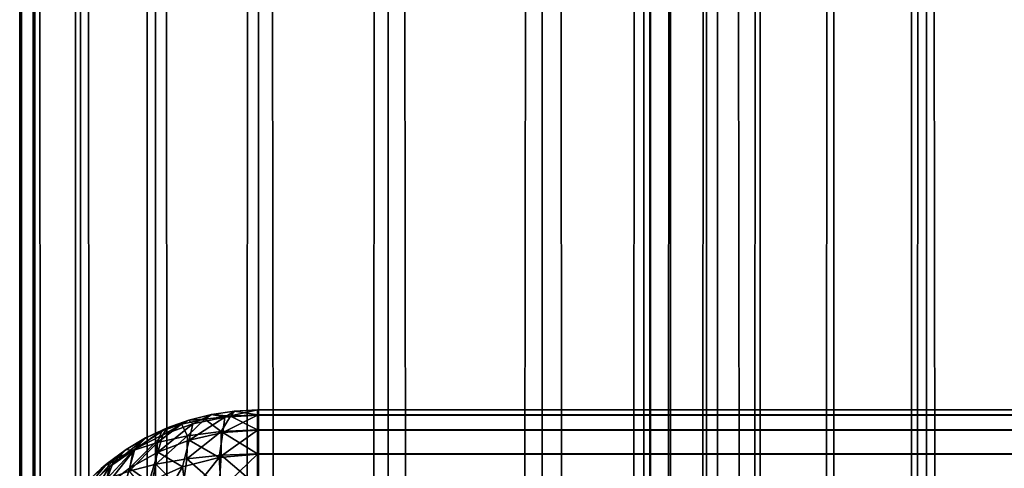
# Model space of a CAD drawing. Extents: x -265 to 265, y 0 to 1307.
# Tile 320 of 436: x -265 to -256.72, y 1154.51 to 1158.28. Entities that reach past the tile are written whole.
import ezdxf

# ---------------------------------------------------------------- set-up
doc = ezdxf.new("R2010")
doc.units = 0
doc.header["$LTSCALE"] = 65.185185
for name, color, linetype in [('102', 7, 'CONTINUOUS'), ('103', 7, 'CONTINUOUS'), ('105', 7, 'CONTINUOUS'), ('114', 7, 'CONTINUOUS'), ('119', 7, 'CONTINUOUS'), ('3', 7, 'CONTINUOUS'), ('4', 7, 'CONTINUOUS'), ('96', 7, 'CONTINUOUS')]:
    doc.layers.add(name, color=color, linetype=linetype)

msp = doc.modelspace()

# ---------------------------------------------------------------- linework, layer by layer
at = {"layer": '102', "color": 7, "linetype": 'CONTINUOUS'}
for points in [[(-263, 1155, 23.3), (-263, 1154.9578, 23.6764), (263, 1155, 23.3), (-263, 1155, 23.3)], [(263, 1155, 23.3), (-263, 1154.9578, 23.6764), (263, 1154.9574, 23.6783), (263, 1155, 23.3)], [(-263, 1154.9578, 23.6764), (-263, 1154.8323, 24.0362), (263, 1154.9574, 23.6783), (-263, 1154.9578, 23.6764)], [(263, 1154.9574, 23.6783), (-263, 1154.8323, 24.0362), (263, 1154.8315, 24.0379), (263, 1154.9574, 23.6783)], [(-263, 1154.8323, 24.0362), (-263, 1154.6298, 24.359), (263, 1154.8315, 24.0379), (-263, 1154.8323, 24.0362)], [(263, 1154.8315, 24.0379), (-263, 1154.6298, 24.359), (263, 1154.6286, 24.3605), (263, 1154.8315, 24.0379)], [(-263, 1154.6298, 24.359), (-263, 1154.3605, 24.6286), (263, 1154.6286, 24.3605), (-263, 1154.6298, 24.359)], [(263, 1154.6286, 24.3605), (-263, 1154.3605, 24.6286), (263, 1154.359, 24.6298), (263, 1154.6286, 24.3605)]]:
    msp.add_3dface(points, dxfattribs=at)
at = {"layer": '103', "color": 7, "linetype": 'CONTINUOUS'}
for points in [[(263, 1155, 16.7), (-263, 1155, 16.7), (263, 1155, 23.3), (263, 1155, 16.7)], [(-263, 1155, 16.7), (-263, 1155, 23.3), (263, 1155, 23.3), (-263, 1155, 16.7)]]:
    msp.add_3dface(points, dxfattribs=at)
at = {"layer": '105', "color": 7, "linetype": 'CONTINUOUS'}
for points in [[(-263.1946, 1154.9905, 16.7014), (-263.3875, 1154.9621, 16.7057), (-263.1946, 1154.9905, 23.2986), (-263.1946, 1154.9905, 16.7014)], [(-263.1946, 1154.9905, 23.2986), (-263.3875, 1154.9621, 16.7057), (-263.3875, 1154.9621, 23.2943), (-263.1946, 1154.9905, 23.2986)], [(-263, 1155, 23.3), (-263, 1155, 16.7), (-263.1946, 1154.9905, 16.7014), (-263, 1155, 23.3)], [(-263, 1155, 23.3), (-263.1946, 1154.9905, 16.7014), (-263.1946, 1154.9905, 23.2986), (-263, 1155, 23.3)], [(-263.5768, 1154.915, 16.7127), (-263.7608, 1154.8496, 16.7226), (-263.5768, 1154.915, 23.2873), (-263.5768, 1154.915, 16.7127)], [(-263.5768, 1154.915, 23.2873), (-263.7608, 1154.8496, 16.7226), (-263.7608, 1154.8496, 23.2774), (-263.5768, 1154.915, 23.2873)], [(-263.3875, 1154.9621, 16.7057), (-263.5768, 1154.915, 16.7127), (-263.3875, 1154.9621, 23.2943), (-263.3875, 1154.9621, 16.7057)], [(-263.3875, 1154.9621, 23.2943), (-263.5768, 1154.915, 16.7127), (-263.5768, 1154.915, 23.2873), (-263.3875, 1154.9621, 23.2943)], [(-263.7608, 1154.8496, 16.7226), (-263.9377, 1154.7666, 16.735), (-263.7608, 1154.8496, 23.2774), (-263.7608, 1154.8496, 16.7226)], [(-263.7608, 1154.8496, 23.2774), (-263.9377, 1154.7666, 16.735), (-263.9377, 1154.7666, 23.265), (-263.7608, 1154.8496, 23.2774)], [(-263.9377, 1154.7666, 16.735), (-264.1058, 1154.6665, 16.75), (-263.9377, 1154.7666, 23.265), (-263.9377, 1154.7666, 16.735)], [(-263.9377, 1154.7666, 23.265), (-264.1058, 1154.6665, 16.75), (-263.9409, 1154.7649, 23.2647), (-263.9377, 1154.7666, 23.265)], [(-263.9409, 1154.7649, 23.2647), (-264.1058, 1154.6665, 16.75), (-264.1058, 1154.6665, 23.25), (-263.9409, 1154.7649, 23.2647)], [(-264.1058, 1154.6665, 16.75), (-264.2635, 1154.5503, 16.7674), (-264.1058, 1154.6665, 23.25), (-264.1058, 1154.6665, 16.75)], [(-264.1058, 1154.6665, 23.25), (-264.2635, 1154.5503, 16.7674), (-264.2635, 1154.5503, 23.2325), (-264.1058, 1154.6665, 23.25)], [(-264.2635, 1154.5503, 16.7674), (-264.4093, 1154.4191, 16.7871), (-264.2635, 1154.5503, 23.2325), (-264.2635, 1154.5503, 16.7674)], [(-264.2635, 1154.5503, 23.2325), (-264.4093, 1154.4191, 16.7871), (-264.3149, 1154.507, 23.2261), (-264.2635, 1154.5503, 23.2325)]]:
    msp.add_3dface(points, dxfattribs=at)
at = {"layer": '114', "color": 7, "linetype": 'CONTINUOUS'}
for points in [[(-263.3875, 1154.9621, 16.7057), (-263.1946, 1154.9905, 16.7014), (-263.2755, 1154.9384, 16.3264), (-263.3875, 1154.9621, 16.7057)], [(-263, 1155, 16.7), (-263, 1154.9574, 16.3217), (-263.2755, 1154.9384, 16.3264), (-263, 1155, 16.7)], [(-263.1946, 1154.9905, 16.7014), (-263, 1155, 16.7), (-263.2755, 1154.9384, 16.3264), (-263.1946, 1154.9905, 16.7014)], [(-263.7608, 1154.8496, 16.7226), (-263.5768, 1154.915, 16.7127), (-263.7974, 1154.7919, 16.3615), (-263.7608, 1154.8496, 16.7226)], [(-263.7974, 1154.7919, 16.3615), (-263.5768, 1154.915, 16.7127), (-263.5435, 1154.8824, 16.3401), (-263.7974, 1154.7919, 16.3615)], [(-263.5768, 1154.915, 16.7127), (-263.3875, 1154.9621, 16.7057), (-263.5435, 1154.8824, 16.3401), (-263.5768, 1154.915, 16.7127)], [(-263.5435, 1154.8824, 16.3401), (-263.2755, 1154.9384, 16.3264), (-263.5741, 1154.7468, 15.9881), (-263.5435, 1154.8824, 16.3401)], [(-263.5741, 1154.7468, 15.9881), (-263.2755, 1154.9384, 16.3264), (-263.2922, 1154.81, 15.9688), (-263.5741, 1154.7468, 15.9881)], [(-263.5435, 1154.8824, 16.3401), (-263.3875, 1154.9621, 16.7057), (-263.2755, 1154.9384, 16.3264), (-263.5435, 1154.8824, 16.3401)], [(-263, 1154.9574, 16.3217), (-263, 1154.8315, 15.9621), (-263.2922, 1154.81, 15.9688), (-263, 1154.9574, 16.3217)], [(-263.2755, 1154.9384, 16.3264), (-263, 1154.9574, 16.3217), (-263.2922, 1154.81, 15.9688), (-263.2755, 1154.9384, 16.3264)], [(-263.9377, 1154.7666, 16.735), (-263.7608, 1154.8496, 16.7226), (-264.0322, 1154.6705, 16.3888), (-263.9377, 1154.7666, 16.735)], [(-264.0322, 1154.6705, 16.3888), (-263.7608, 1154.8496, 16.7226), (-263.7974, 1154.7919, 16.3615), (-264.0322, 1154.6705, 16.3888)], [(-263.7974, 1154.7919, 16.3615), (-263.5435, 1154.8824, 16.3401), (-263.8373, 1154.6457, 16.018), (-263.7974, 1154.7919, 16.3615)], [(-263.8373, 1154.6457, 16.018), (-263.5435, 1154.8824, 16.3401), (-263.5741, 1154.7468, 15.9881), (-263.8373, 1154.6457, 16.018)], [(-263, 1154.8315, 15.9621), (-263, 1154.6286, 15.6395), (-263.323, 1154.6013, 15.6493), (-263, 1154.8315, 15.9621)], [(-263.2922, 1154.81, 15.9688), (-263, 1154.8315, 15.9621), (-263.323, 1154.6013, 15.6493), (-263.2922, 1154.81, 15.9688)], [(-264.1058, 1154.6665, 16.75), (-263.9377, 1154.7666, 16.735), (-264.2443, 1154.5221, 16.4206), (-264.1058, 1154.6665, 16.75)], [(-264.2443, 1154.5221, 16.4206), (-263.9377, 1154.7666, 16.735), (-264.0322, 1154.6705, 16.3888), (-264.2443, 1154.5221, 16.4206)], [(-264.0322, 1154.6705, 16.3888), (-263.7974, 1154.7919, 16.3615), (-264.0756, 1154.512, 16.0557), (-264.0322, 1154.6705, 16.3888)], [(-264.0756, 1154.512, 16.0557), (-263.7974, 1154.7919, 16.3615), (-263.8373, 1154.6457, 16.018), (-264.0756, 1154.512, 16.0557)], [(-263.8373, 1154.6457, 16.018), (-263.5741, 1154.7468, 15.9881), (-263.6306, 1154.5218, 15.6775), (-263.8373, 1154.6457, 16.018)], [(-263.6306, 1154.5218, 15.6775), (-263.5741, 1154.7468, 15.9881), (-263.323, 1154.6013, 15.6493), (-263.6306, 1154.5218, 15.6775)], [(-263.5741, 1154.7468, 15.9881), (-263.2922, 1154.81, 15.9688), (-263.323, 1154.6013, 15.6493), (-263.5741, 1154.7468, 15.9881)], [(-264.2443, 1154.5221, 16.4206), (-264.0322, 1154.6705, 16.3888), (-264.285, 1154.3514, 16.0984), (-264.2443, 1154.5221, 16.4206)], [(-264.285, 1154.3514, 16.0984), (-264.0322, 1154.6705, 16.3888), (-264.0756, 1154.512, 16.0557), (-264.285, 1154.3514, 16.0984)], [(-264.2635, 1154.5503, 16.7674), (-264.1058, 1154.6665, 16.75), (-264.2443, 1154.5221, 16.4206), (-264.2635, 1154.5503, 16.7674)], [(-264.0756, 1154.512, 16.0557), (-263.8373, 1154.6457, 16.018), (-263.9102, 1154.3964, 15.7202), (-264.0756, 1154.512, 16.0557)], [(-263.9102, 1154.3964, 15.7202), (-263.8373, 1154.6457, 16.018), (-263.6306, 1154.5218, 15.6775), (-263.9102, 1154.3964, 15.7202)], [(-263.6306, 1154.5218, 15.6775), (-263.323, 1154.6013, 15.6493), (-263.5931, 1154.2575, 15.4107), (-263.6306, 1154.5218, 15.6775)], [(-263.5931, 1154.2575, 15.4107), (-263.323, 1154.6013, 15.6493), (-263.3041, 1154.3331, 15.3807), (-263.5931, 1154.2575, 15.4107)], [(-263.323, 1154.6013, 15.6493), (-263, 1154.6286, 15.6395), (-263.3041, 1154.3331, 15.3807), (-263.323, 1154.6013, 15.6493)], [(-263, 1154.6286, 15.6395), (-263, 1154.359, 15.3702), (-263.3041, 1154.3331, 15.3807), (-263, 1154.6286, 15.6395)], [(-264.4315, 1154.3509, 16.4554), (-264.2443, 1154.5221, 16.4206), (-264.4638, 1154.1692, 16.1439), (-264.4315, 1154.3509, 16.4554)], [(-264.4638, 1154.1692, 16.1439), (-264.2443, 1154.5221, 16.4206), (-264.285, 1154.3514, 16.0984), (-264.4638, 1154.1692, 16.1439)], [(-264.4093, 1154.4191, 16.7871), (-264.2635, 1154.5503, 16.7674), (-264.4315, 1154.3509, 16.4554), (-264.4093, 1154.4191, 16.7871)], [(-264.4315, 1154.3509, 16.4554), (-264.2635, 1154.5503, 16.7674), (-264.2443, 1154.5221, 16.4206), (-264.4315, 1154.3509, 16.4554)], [(-264.285, 1154.3514, 16.0984), (-264.0756, 1154.512, 16.0557), (-264.1535, 1154.2336, 15.7728), (-264.285, 1154.3514, 16.0984)], [(-264.1535, 1154.2336, 15.7728), (-264.0756, 1154.512, 16.0557), (-263.9102, 1154.3964, 15.7202), (-264.1535, 1154.2336, 15.7728)], [(-263.9102, 1154.3964, 15.7202), (-263.6306, 1154.5218, 15.6775), (-263.8542, 1154.1385, 15.4566), (-263.9102, 1154.3964, 15.7202)], [(-263.8542, 1154.1385, 15.4566), (-263.6306, 1154.5218, 15.6775), (-263.5931, 1154.2575, 15.4107), (-263.8542, 1154.1385, 15.4566)]]:
    msp.add_3dface(points, dxfattribs=at)
at = {"layer": '119', "color": 7, "linetype": 'CONTINUOUS'}
for points in [[(-263.1946, 1154.9905, 23.2986), (-263.3875, 1154.9621, 23.2943), (-263.227, 1154.9485, 23.6574), (-263.1946, 1154.9905, 23.2986)], [(-263, 1154.9578, 23.6764), (-263.1946, 1154.9905, 23.2986), (-263.227, 1154.9485, 23.6574), (-263, 1154.9578, 23.6764)], [(-263, 1154.9578, 23.6764), (-263, 1155, 23.3), (-263.1946, 1154.9905, 23.2986), (-263, 1154.9578, 23.6764)], [(-263.5768, 1154.915, 23.2873), (-263.7608, 1154.8496, 23.2774), (-263.6378, 1154.8794, 23.5136), (-263.5768, 1154.915, 23.2873)], [(-263.5768, 1154.915, 23.2873), (-263.6378, 1154.8794, 23.5136), (-263.4428, 1154.9214, 23.6017), (-263.5768, 1154.915, 23.2873)], [(-263.6378, 1154.8794, 23.5136), (-263.5898, 1154.7823, 23.9226), (-263.4428, 1154.9214, 23.6017), (-263.6378, 1154.8794, 23.5136)], [(-263.5898, 1154.7823, 23.9226), (-263.3046, 1154.8193, 24.007), (-263.4428, 1154.9214, 23.6017), (-263.5898, 1154.7823, 23.9226)], [(-263.3875, 1154.9621, 23.2943), (-263.5768, 1154.915, 23.2873), (-263.4428, 1154.9214, 23.6017), (-263.3875, 1154.9621, 23.2943)], [(-263.3875, 1154.9621, 23.2943), (-263.4428, 1154.9214, 23.6017), (-263.227, 1154.9485, 23.6574), (-263.3875, 1154.9621, 23.2943)], [(-263.4428, 1154.9214, 23.6017), (-263.3046, 1154.8193, 24.007), (-263.227, 1154.9485, 23.6574), (-263.4428, 1154.9214, 23.6017)], [(-263.3046, 1154.8193, 24.007), (-263, 1154.8323, 24.0362), (-263.227, 1154.9485, 23.6574), (-263.3046, 1154.8193, 24.007)], [(-263, 1154.8323, 24.0362), (-263, 1154.9578, 23.6764), (-263.227, 1154.9485, 23.6574), (-263, 1154.8323, 24.0362)], [(-263.9409, 1154.7649, 23.2647), (-264.0467, 1154.6579, 23.6241), (-263.8052, 1154.8259, 23.3991), (-263.9409, 1154.7649, 23.2647)], [(-264.0467, 1154.6579, 23.6241), (-263.8404, 1154.7263, 23.7912), (-263.8052, 1154.8259, 23.3991), (-264.0467, 1154.6579, 23.6241)], [(-263.9377, 1154.7666, 23.265), (-263.9409, 1154.7649, 23.2647), (-263.8052, 1154.8259, 23.3991), (-263.9377, 1154.7666, 23.265)], [(-263.7608, 1154.8496, 23.2774), (-263.9377, 1154.7666, 23.265), (-263.8052, 1154.8259, 23.3991), (-263.7608, 1154.8496, 23.2774)], [(-263.8404, 1154.7263, 23.7912), (-263.5898, 1154.7823, 23.9226), (-263.6378, 1154.8794, 23.5136), (-263.8404, 1154.7263, 23.7912)], [(-263.8052, 1154.8259, 23.3991), (-263.8404, 1154.7263, 23.7912), (-263.6378, 1154.8794, 23.5136), (-263.8052, 1154.8259, 23.3991)], [(-263.7608, 1154.8496, 23.2774), (-263.8052, 1154.8259, 23.3991), (-263.6378, 1154.8794, 23.5136), (-263.7608, 1154.8496, 23.2774)], [(-263, 1154.6298, 24.359), (-263, 1154.8323, 24.0362), (-263.3046, 1154.8193, 24.007), (-263, 1154.6298, 24.359)], [(-263.9409, 1154.7649, 23.2647), (-264.1058, 1154.6665, 23.25), (-264.0467, 1154.6579, 23.6241), (-263.9409, 1154.7649, 23.2647)], [(-263.8542, 1154.5434, 24.1385), (-263.5931, 1154.5893, 24.2575), (-263.5898, 1154.7823, 23.9226), (-263.8542, 1154.5434, 24.1385)], [(-263.8404, 1154.7263, 23.7912), (-263.8542, 1154.5434, 24.1385), (-263.5898, 1154.7823, 23.9226), (-263.8404, 1154.7263, 23.7912)], [(-263.5931, 1154.5893, 24.2575), (-263.3041, 1154.6193, 24.3331), (-263.3046, 1154.8193, 24.007), (-263.5931, 1154.5893, 24.2575)], [(-263.5898, 1154.7823, 23.9226), (-263.5931, 1154.5893, 24.2575), (-263.3046, 1154.8193, 24.007), (-263.5898, 1154.7823, 23.9226)], [(-263.3041, 1154.6193, 24.3331), (-263, 1154.6298, 24.359), (-263.3046, 1154.8193, 24.007), (-263.3041, 1154.6193, 24.3331)], [(-264.2643, 1154.4232, 23.8042), (-264.0794, 1154.4865, 23.9844), (-264.0467, 1154.6579, 23.6241), (-264.2643, 1154.4232, 23.8042)], [(-264.205, 1154.583, 23.4327), (-264.2643, 1154.4232, 23.8042), (-264.0467, 1154.6579, 23.6241), (-264.205, 1154.583, 23.4327)], [(-264.1058, 1154.6665, 23.25), (-264.2635, 1154.5503, 23.2325), (-264.205, 1154.583, 23.4327), (-264.1058, 1154.6665, 23.25)], [(-264.1058, 1154.6665, 23.25), (-264.205, 1154.583, 23.4327), (-264.0467, 1154.6579, 23.6241), (-264.1058, 1154.6665, 23.25)], [(-264.0794, 1154.4865, 23.9844), (-263.8542, 1154.5434, 24.1385), (-263.8404, 1154.7263, 23.7912), (-264.0794, 1154.4865, 23.9844)], [(-264.0467, 1154.6579, 23.6241), (-264.0794, 1154.4865, 23.9844), (-263.8404, 1154.7263, 23.7912), (-264.0467, 1154.6579, 23.6241)], [(-264.3149, 1154.507, 23.2261), (-264.4082, 1154.3573, 23.6064), (-264.205, 1154.583, 23.4327), (-264.3149, 1154.507, 23.2261)], [(-264.4082, 1154.3573, 23.6064), (-264.2643, 1154.4232, 23.8042), (-264.205, 1154.583, 23.4327), (-264.4082, 1154.3573, 23.6064)], [(-264.2635, 1154.5503, 23.2325), (-264.3149, 1154.507, 23.2261), (-264.205, 1154.583, 23.4327), (-264.2635, 1154.5503, 23.2325)], [(-263.8542, 1154.5434, 24.1385), (-263.6306, 1154.3225, 24.5218), (-263.5931, 1154.5893, 24.2575), (-263.8542, 1154.5434, 24.1385)], [(-263.6306, 1154.3225, 24.5218), (-263.323, 1154.3507, 24.6013), (-263.5931, 1154.5893, 24.2575), (-263.6306, 1154.3225, 24.5218)], [(-263.5931, 1154.5893, 24.2575), (-263.323, 1154.3507, 24.6013), (-263.3041, 1154.6193, 24.3331), (-263.5931, 1154.5893, 24.2575)], [(-263.323, 1154.3507, 24.6013), (-263, 1154.3605, 24.6286), (-263.3041, 1154.6193, 24.3331), (-263.323, 1154.3507, 24.6013)], [(-263, 1154.3605, 24.6286), (-263, 1154.6298, 24.359), (-263.3041, 1154.6193, 24.3331), (-263, 1154.3605, 24.6286)], [(-264.0794, 1154.4865, 23.9844), (-263.9102, 1154.2798, 24.3964), (-263.8542, 1154.5434, 24.1385), (-264.0794, 1154.4865, 23.9844)], [(-263.9102, 1154.2798, 24.3964), (-263.6306, 1154.3225, 24.5218), (-263.8542, 1154.5434, 24.1385), (-263.9102, 1154.2798, 24.3964)]]:
    msp.add_3dface(points, dxfattribs=at)
at = {"layer": '3', "color": 7, "linetype": 'CONTINUOUS'}
for points in [[(-265, 1), (-264.8717, 1, 1.9579), (-265, 1299), (-265, 1)], [(-265, 1299), (-264.8717, 1, 1.9579), (-264.8717, 1299, 1.9579), (-265, 1299)], [(-264.8717, 1, 1.9579), (-264.4889, 1, 3.8823), (-264.8717, 1299, 1.9579), (-264.8717, 1, 1.9579)], [(-264.8717, 1299, 1.9579), (-264.4889, 1, 3.8823), (-264.4889, 1299, 3.8823), (-264.8717, 1299, 1.9579)], [(-264.4889, 1, 3.8823), (-263.8582, 1, 5.7403), (-264.4889, 1299, 3.8823), (-264.4889, 1, 3.8823)], [(-264.4889, 1299, 3.8823), (-263.8582, 1, 5.7403), (-263.8582, 1299, 5.7403), (-264.4889, 1299, 3.8823)], [(-263.8582, 1, 5.7403), (-262.9904, 1, 7.5), (-263.8582, 1299, 5.7403), (-263.8582, 1, 5.7403)], [(-263.8582, 1299, 5.7403), (-262.9904, 1, 7.5), (-262.9904, 1299, 7.5), (-263.8582, 1299, 5.7403)], [(-262.9904, 1, 7.5), (-261.9003, 1, 9.1314), (-262.9904, 1299, 7.5), (-262.9904, 1, 7.5)], [(-262.9904, 1299, 7.5), (-261.9003, 1, 9.1314), (-261.9003, 1299, 9.1314), (-262.9904, 1299, 7.5)], [(-261.9003, 1, 9.1314), (-260.6066, 1, 10.6066), (-261.9003, 1299, 9.1314), (-261.9003, 1, 9.1314)], [(-261.9003, 1299, 9.1314), (-260.6066, 1, 10.6066), (-260.6066, 1299, 10.6066), (-261.9003, 1299, 9.1314)], [(-260.6066, 1, 10.6066), (-259.1314, 1, 11.9003), (-260.6066, 1299, 10.6066), (-260.6066, 1, 10.6066)], [(-260.6066, 1299, 10.6066), (-259.1314, 1, 11.9003), (-259.1314, 1299, 11.9003), (-260.6066, 1299, 10.6066)], [(-259.1314, 1, 11.9003), (-257.5, 1, 12.9904), (-259.1314, 1299, 11.9003), (-259.1314, 1, 11.9003)], [(-259.1314, 1299, 11.9003), (-257.5, 1, 12.9904), (-257.5, 1299, 12.9904), (-259.1314, 1299, 11.9003)], [(-257.5, 1, 12.9904), (-255.7403, 1, 13.8582), (-257.5, 1299, 12.9904), (-257.5, 1, 12.9904)], [(-257.5, 1299, 12.9904), (-255.7403, 1, 13.8582), (-255.7403, 1299, 13.8582), (-257.5, 1299, 12.9904)]]:
    msp.add_3dface(points, dxfattribs=at)
at = {"layer": '4', "color": 7, "linetype": 'CONTINUOUS'}
for points in [[(-265, 1), (-265, 1299), (-264.8717, 1299, -1.9579), (-265, 1)], [(-264.8717, 1, -1.9579), (-265, 1), (-264.8717, 1299, -1.9579), (-264.8717, 1, -1.9579)], [(-264.4889, 1, -3.8823), (-264.8717, 1, -1.9579), (-264.4889, 1299, -3.8823), (-264.4889, 1, -3.8823)], [(-264.4889, 1299, -3.8823), (-264.8717, 1, -1.9579), (-264.8717, 1299, -1.9579), (-264.4889, 1299, -3.8823)], [(-263.8582, 1, -5.7403), (-264.4889, 1, -3.8823), (-263.8582, 1299, -5.7403), (-263.8582, 1, -5.7403)], [(-263.8582, 1299, -5.7403), (-264.4889, 1, -3.8823), (-264.4889, 1299, -3.8823), (-263.8582, 1299, -5.7403)], [(-262.9904, 1, -7.5), (-263.8582, 1, -5.7403), (-262.9904, 1299, -7.5), (-262.9904, 1, -7.5)], [(-262.9904, 1299, -7.5), (-263.8582, 1, -5.7403), (-263.8582, 1299, -5.7403), (-262.9904, 1299, -7.5)], [(-261.9003, 1, -9.1314), (-262.9904, 1, -7.5), (-261.9003, 1299, -9.1314), (-261.9003, 1, -9.1314)], [(-261.9003, 1299, -9.1314), (-262.9904, 1, -7.5), (-262.9904, 1299, -7.5), (-261.9003, 1299, -9.1314)], [(-260.6066, 1, -10.6066), (-261.9003, 1, -9.1314), (-260.6066, 1299, -10.6066), (-260.6066, 1, -10.6066)], [(-260.6066, 1299, -10.6066), (-261.9003, 1, -9.1314), (-261.9003, 1299, -9.1314), (-260.6066, 1299, -10.6066)], [(-260.6066, 1, -10.6066), (-260.6066, 1299, -10.6066), (-259.75, 1280, -11.399), (-260.6066, 1, -10.6066)], [(-260.6066, 1, -10.6066), (-259.75, 1280, -11.399), (-259.75, 20, -11.399), (-260.6066, 1, -10.6066)], [(-259.75, 1280, -11.399), (-259.6951, 1278.9667, -11.4457), (-259.75, 20, -11.399), (-259.75, 1280, -11.399)], [(-259.75, 20, -11.399), (-259.6951, 1278.9667, -11.4457), (-259.6951, 21.0332, -11.4457), (-259.75, 20, -11.399)], [(-259.6951, 1278.9667, -11.4457), (-259.525, 1277.9175, -11.5877), (-259.6951, 21.0332, -11.4457), (-259.6951, 1278.9667, -11.4457)], [(-259.6951, 21.0332, -11.4457), (-259.525, 1277.9175, -11.5877), (-259.525, 22.0825, -11.5877), (-259.6951, 21.0332, -11.4457)], [(-259.525, 1277.9175, -11.5877), (-259.2244, 1276.8419, -11.8284), (-259.525, 22.0825, -11.5877), (-259.525, 1277.9175, -11.5877)], [(-259.525, 22.0825, -11.5877), (-259.2244, 1276.8419, -11.8284), (-259.2244, 23.158, -11.8284), (-259.525, 22.0825, -11.5877)], [(-259.2244, 1276.8419, -11.8284), (-258.7723, 1275.7445, -12.1674), (-259.2244, 23.158, -11.8284), (-259.2244, 1276.8419, -11.8284)], [(-259.2244, 23.158, -11.8284), (-258.7723, 1275.7445, -12.1674), (-258.7723, 24.2554, -12.1674), (-259.2244, 23.158, -11.8284)], [(-258.7723, 1275.7445, -12.1674), (-258.1533, 1274.6533, -12.5906), (-258.7723, 24.2554, -12.1674), (-258.7723, 1275.7445, -12.1674)], [(-258.7723, 24.2554, -12.1674), (-258.1533, 1274.6533, -12.5906), (-258.1533, 25.3466, -12.5906), (-258.7723, 24.2554, -12.1674)], [(-258.1533, 1274.6533, -12.5906), (-257.3737, 1273.621, -13.0625), (-258.1533, 25.3466, -12.5906), (-258.1533, 1274.6533, -12.5906)], [(-258.1533, 25.3466, -12.5906), (-257.3737, 1273.621, -13.0625), (-257.3737, 26.379, -13.0625), (-258.1533, 25.3466, -12.5906)], [(-257.3737, 1273.621, -13.0625), (-256.4613, 1272.6984, -13.537), (-257.3737, 26.379, -13.0625), (-257.3737, 1273.621, -13.0625)], [(-257.3737, 26.379, -13.0625), (-256.4613, 1272.6984, -13.537), (-256.4613, 27.3016, -13.537), (-257.3737, 26.379, -13.0625)]]:
    msp.add_3dface(points, dxfattribs=at)
at = {"layer": '96', "color": 7, "linetype": 'CONTINUOUS'}
for points in [[(-263, 1154.9574, 16.3217), (-263, 1155, 16.7), (263, 1154.9578, 16.3236), (-263, 1154.9574, 16.3217)], [(263, 1154.9578, 16.3236), (-263, 1155, 16.7), (263, 1155, 16.7), (263, 1154.9578, 16.3236)], [(263, 1154.8323, 15.9638), (-263, 1154.9574, 16.3217), (263, 1154.9578, 16.3236), (263, 1154.8323, 15.9638)], [(-263, 1154.8315, 15.9621), (-263, 1154.9574, 16.3217), (263, 1154.8323, 15.9638), (-263, 1154.8315, 15.9621)], [(263, 1154.6298, 15.641), (-263, 1154.8315, 15.9621), (263, 1154.8323, 15.9638), (263, 1154.6298, 15.641)], [(-263, 1154.6286, 15.6395), (-263, 1154.8315, 15.9621), (263, 1154.6298, 15.641), (-263, 1154.6286, 15.6395)], [(263, 1154.3605, 15.3714), (-263, 1154.6286, 15.6395), (263, 1154.6298, 15.641), (263, 1154.3605, 15.3714)], [(-263, 1154.359, 15.3702), (-263, 1154.6286, 15.6395), (263, 1154.3605, 15.3714), (-263, 1154.359, 15.3702)]]:
    msp.add_3dface(points, dxfattribs=at)

doc.saveas('drawing.dxf')
